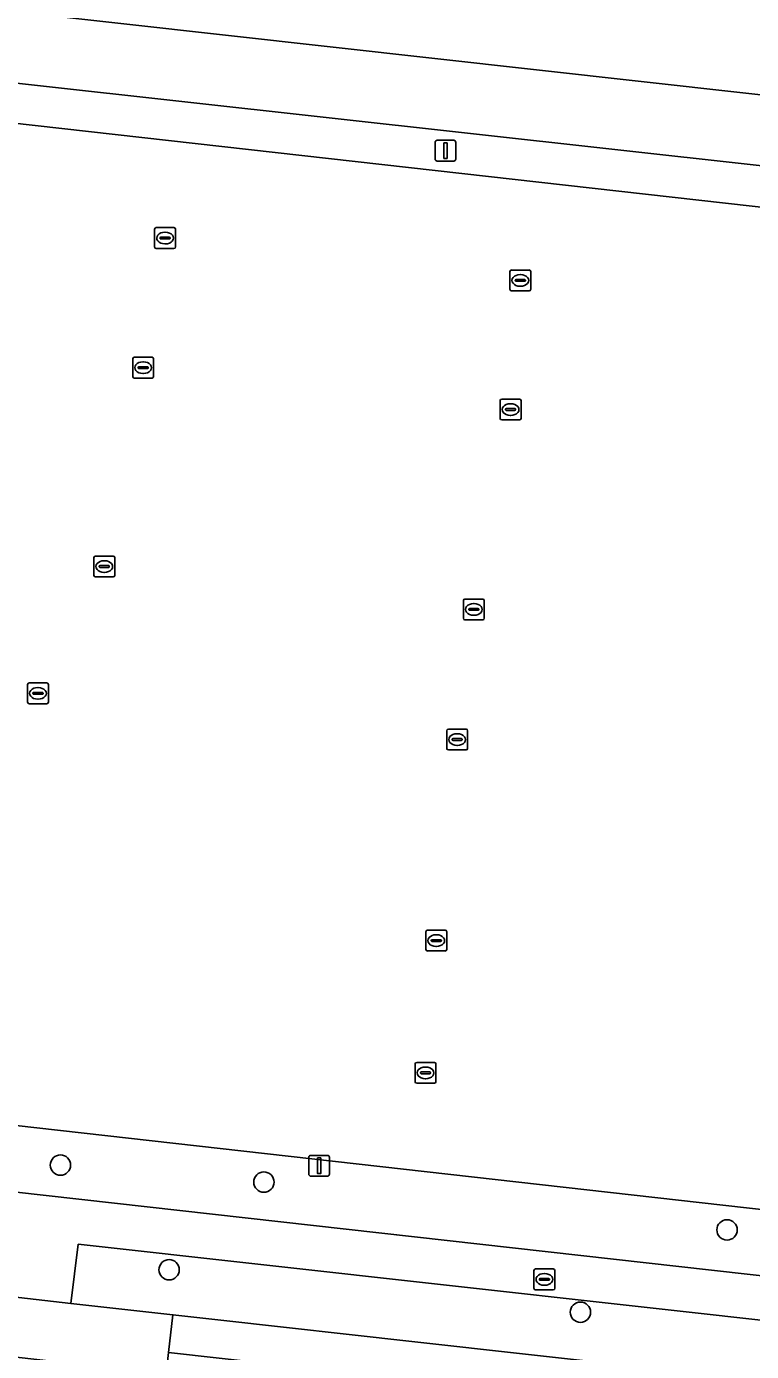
# Model space of a CAD drawing. Extents: x 162510 to 163918, y 388494 to 389774.
# Drawn here: x 162902.1 to 162937, y 388554.9 to 388618.5 of the extents above; entities that cross this region are included whole.
import ezdxf

# ---------------------------------------------------------------- set-up
doc = ezdxf.new("R2010")
doc.units = 0
for name, color, linetype in [('IMGEO_Boom', 7, 'Continuous'), ('IMGEO_Groenvoorziening', 7, 'Continuous'), ('IMGEO_Kolk', 7, 'Continuous'), ('IMGEO_Lichtmast', 7, 'Continuous'), ('IMGEO_Parkeervlak_gesloten', 7, 'Continuous'), ('IMGEO_Rijbaan_lokaal_gesloten', 7, 'Continuous'), ('IMGEO_Rijbaan_lokaal_open', 7, 'Continuous'), ('IMGEO_Rioolput', 7, 'Continuous'), ('IMGEO_Voetpad_open', 7, 'Continuous')]:
    doc.layers.add(name, color=color, linetype=linetype)

msp = doc.modelspace()

# ---------------------------------------------------------------- linework, layer by layer
at = {"layer": 'IMGEO_Boom'}
for centre in [(162903.767, 388563.884), (162913.54, 388563.068), (162935.784, 388560.77), (162908.987, 388558.859), (162928.743, 388556.82)]:
    msp.add_circle(centre, 0.489, dxfattribs=at)
at = {"layer": 'IMGEO_Groenvoorziening'}
for points in [[(162954.704, 388619.588), (162952.539, 388619.826), (162950.021, 388620.708), (162829.002, 388634.241), (162828.97, 388633.725), (162827.048, 388633.939), (162826.43, 388627.72), (162831.385, 388627.09), (162951.769, 388613.663), (162957.18, 388613.059), (162957.755, 388619.254)], [(162951.769, 388613.663), (162831.385, 388627.09), (162831.146, 388623.891), (162881.856, 388618.014), (162951.052, 388610.355)], [(162946.663, 388560.718), (162893.815, 388566.663), (162893.509, 388563.503), (162946.309, 388557.571)], [(162904.623, 388560.08), (162904.268, 388557.245), (162909.166, 388556.698), (162911.472, 388556.441), (162920.643, 388555.418), (162948.524, 388552.307), (162948.669, 388553.347), (162948.922, 388555.156)]]:
    msp.add_lwpolyline(points, close=True, dxfattribs=at)
for points in [[(162956.843, 388609.423), (162957.18, 388613.059), (162951.769, 388613.663), (162951.052, 388610.355), (162881.856, 388618.014), (162831.146, 388623.891), (162831.385, 388627.09), (162826.43, 388627.72), (162826.069, 388624.082), (162826.205, 388623.379)], [(162895.827, 388611.126), (162896.139, 388614.51), (162954.922, 388607.902)]]:
    msp.add_lwpolyline(points, dxfattribs=at)
at = {"layer": 'IMGEO_Kolk'}
for p, q in [((162908.291, 388607.966), (162908.291, 388608.818)), ((162908.366, 388608.892), (162909.218, 388608.892)), ((162909.292, 388608.818), (162909.292, 388607.966)), ((162908.55, 388608.386), (162908.55, 388608.398)), ((162908.988, 388608.349), (162908.59, 388608.349)), ((162908.593, 388608.435), (162908.991, 388608.435)), ((162908.779, 388608.672), (162908.804, 388608.672)), ((162909.034, 388608.398), (162909.034, 388608.386)), ((162909.218, 388607.892), (162908.366, 388607.892)), ((162908.802, 388608.112), (162908.777, 388608.112)), ((162925.43, 388606.858), (162926.282, 388606.858)), ((162925.355, 388605.932), (162925.355, 388606.784)), ((162925.614, 388606.352), (162925.614, 388606.364)), ((162926.052, 388606.315), (162925.654, 388606.315)), ((162925.657, 388606.401), (162926.055, 388606.401)), ((162925.843, 388606.638), (162925.868, 388606.638)), ((162926.098, 388606.364), (162926.098, 388606.352)), ((162926.356, 388606.784), (162926.356, 388605.932)), ((162926.282, 388605.858), (162925.43, 388605.858)), ((162925.866, 388606.078), (162925.841, 388606.078)), ((162907.24, 388601.744), (162907.24, 388602.596)), ((162907.315, 388602.67), (162908.167, 388602.67)), ((162907.728, 388602.45), (162907.753, 388602.45)), ((162908.241, 388602.596), (162908.241, 388601.744)), ((162907.499, 388602.164), (162907.499, 388602.176)), ((162907.937, 388602.127), (162907.539, 388602.127)), ((162907.542, 388602.213), (162907.94, 388602.213)), ((162907.751, 388601.89), (162907.726, 388601.89)), ((162907.983, 388602.176), (162907.983, 388602.164)), ((162908.167, 388601.67), (162907.315, 388601.67)), ((162924.888, 388599.734), (162924.888, 388600.586)), ((162924.963, 388600.66), (162925.815, 388600.66)), ((162925.889, 388600.586), (162925.889, 388599.734)), ((162925.147, 388600.154), (162925.147, 388600.166)), ((162925.585, 388600.117), (162925.187, 388600.117)), ((162925.19, 388600.203), (162925.588, 388600.203)), ((162925.399, 388599.88), (162925.374, 388599.88)), ((162925.376, 388600.44), (162925.401, 388600.44)), ((162925.631, 388600.166), (162925.631, 388600.154)), ((162925.815, 388599.66), (162924.963, 388599.66)), ((162905.372, 388592.196), (162905.372, 388593.048)), ((162905.447, 388593.122), (162906.299, 388593.122)), ((162905.86, 388592.902), (162905.885, 388592.902)), ((162906.373, 388593.048), (162906.373, 388592.196)), ((162905.631, 388592.616), (162905.631, 388592.628)), ((162906.069, 388592.579), (162905.671, 388592.579)), ((162905.674, 388592.665), (162906.072, 388592.665)), ((162905.883, 388592.342), (162905.858, 388592.342)), ((162906.115, 388592.628), (162906.115, 388592.616)), ((162906.299, 388592.122), (162905.447, 388592.122)), ((162923.121, 388590.136), (162923.121, 388590.988)), ((162923.196, 388591.062), (162924.048, 388591.062)), ((162924.122, 388590.988), (162924.122, 388590.136)), ((162923.38, 388590.556), (162923.38, 388590.568)), ((162923.818, 388590.519), (162923.42, 388590.519)), ((162923.423, 388590.605), (162923.821, 388590.605)), ((162923.609, 388590.842), (162923.634, 388590.842)), ((162923.864, 388590.568), (162923.864, 388590.556)), ((162924.048, 388590.062), (162923.196, 388590.062)), ((162923.632, 388590.282), (162923.607, 388590.282)), ((162902.188, 388586.106), (162902.188, 388586.958)), ((162902.263, 388587.032), (162903.115, 388587.032)), ((162902.447, 388586.526), (162902.447, 388586.538)), ((162902.885, 388586.489), (162902.487, 388586.489)), ((162902.49, 388586.575), (162902.888, 388586.575)), ((162902.676, 388586.812), (162902.701, 388586.812)), ((162902.931, 388586.538), (162902.931, 388586.526)), ((162903.189, 388586.958), (162903.189, 388586.106)), ((162903.115, 388586.032), (162902.263, 388586.032)), ((162902.699, 388586.252), (162902.674, 388586.252)), ((162922.324, 388583.888), (162922.324, 388584.74)), ((162922.399, 388584.814), (162923.251, 388584.814)), ((162922.812, 388584.594), (162922.837, 388584.594)), ((162923.325, 388584.74), (162923.325, 388583.888)), ((162922.583, 388584.308), (162922.583, 388584.32)), ((162923.021, 388584.271), (162922.623, 388584.271)), ((162922.626, 388584.357), (162923.024, 388584.357)), ((162922.835, 388584.034), (162922.81, 388584.034)), ((162923.067, 388584.32), (162923.067, 388584.308)), ((162923.251, 388583.814), (162922.399, 388583.814)), ((162921.319, 388574.237), (162921.319, 388575.089)), ((162921.394, 388575.163), (162922.246, 388575.163)), ((162922.32, 388575.089), (162922.32, 388574.237)), ((162921.578, 388574.657), (162921.578, 388574.669)), ((162922.016, 388574.62), (162921.618, 388574.62)), ((162921.621, 388574.706), (162922.019, 388574.706)), ((162921.807, 388574.943), (162921.832, 388574.943)), ((162922.062, 388574.669), (162922.062, 388574.657)), ((162922.246, 388574.163), (162921.394, 388574.163)), ((162921.83, 388574.383), (162921.805, 388574.383)), ((162920.802, 388567.886), (162920.802, 388568.738)), ((162920.877, 388568.812), (162921.729, 388568.812)), ((162921.803, 388568.738), (162921.803, 388567.886)), ((162921.061, 388568.306), (162921.061, 388568.318)), ((162921.499, 388568.269), (162921.101, 388568.269)), ((162921.104, 388568.355), (162921.502, 388568.355)), ((162921.29, 388568.592), (162921.315, 388568.592)), ((162921.545, 388568.318), (162921.545, 388568.306)), ((162921.729, 388567.812), (162920.877, 388567.812)), ((162921.313, 388568.032), (162921.288, 388568.032))]:
    msp.add_line(p, q, dxfattribs=at)
for points in [[(162908.291, 388607.966), (162908.291, 388608.818)], [(162908.366, 388608.892), (162909.218, 388608.892)], [(162909.292, 388608.818), (162909.292, 388607.966)], [(162909.218, 388607.892), (162908.366, 388607.892)], [(162925.43, 388606.858), (162926.282, 388606.858)], [(162925.355, 388605.932), (162925.355, 388606.784)], [(162926.356, 388606.784), (162926.356, 388605.932)], [(162926.282, 388605.858), (162925.43, 388605.858)], [(162907.24, 388601.744), (162907.24, 388602.596)], [(162907.315, 388602.67), (162908.167, 388602.67)], [(162908.241, 388602.596), (162908.241, 388601.744)], [(162908.167, 388601.67), (162907.315, 388601.67)], [(162924.888, 388599.734), (162924.888, 388600.586)], [(162924.963, 388600.66), (162925.815, 388600.66)], [(162925.889, 388600.586), (162925.889, 388599.734)], [(162925.815, 388599.66), (162924.963, 388599.66)], [(162905.372, 388592.196), (162905.372, 388593.048)], [(162905.447, 388593.122), (162906.299, 388593.122)], [(162906.373, 388593.048), (162906.373, 388592.196)], [(162906.299, 388592.122), (162905.447, 388592.122)], [(162923.121, 388590.136), (162923.121, 388590.988)], [(162923.196, 388591.062), (162924.048, 388591.062)], [(162924.122, 388590.988), (162924.122, 388590.136)], [(162924.048, 388590.062), (162923.196, 388590.062)], [(162902.188, 388586.106), (162902.188, 388586.958)], [(162902.263, 388587.032), (162903.115, 388587.032)], [(162903.189, 388586.958), (162903.189, 388586.106)], [(162903.115, 388586.032), (162902.263, 388586.032)], [(162922.324, 388583.888), (162922.324, 388584.74)], [(162922.399, 388584.814), (162923.251, 388584.814)], [(162923.325, 388584.74), (162923.325, 388583.888)], [(162923.251, 388583.814), (162922.399, 388583.814)], [(162921.319, 388574.237), (162921.319, 388575.089)], [(162921.394, 388575.163), (162922.246, 388575.163)], [(162922.32, 388575.089), (162922.32, 388574.237)], [(162922.246, 388574.163), (162921.394, 388574.163)], [(162920.802, 388567.886), (162920.802, 388568.738)], [(162920.877, 388568.812), (162921.729, 388568.812)], [(162921.803, 388568.738), (162921.803, 388567.886)], [(162921.729, 388567.812), (162920.877, 388567.812)]]:
    msp.add_lwpolyline(points, dxfattribs=at)
for centre, radius, start, end in [((162908.368, 388608.816), 0.0765, 91.55205, 178.44795), ((162908.368, 388608.816), 0.0765, 91.55205, 178.44795), ((162909.216, 388608.816), 0.0765, 1.55205, 88.44795), ((162909.216, 388608.816), 0.0765, 1.55205, 88.44795), ((162908.59, 388608.395), 0.0403, 85.87752, 175.75265), ((162908.587, 388608.385), 0.0366, 178.93798, 274.71019), ((162908.991, 388608.392), 0.043, 264.86636, 352.45326), ((162908.995, 388608.397), 0.0386, 1.73085, 96.63898), ((162908.368, 388607.968), 0.0765, 181.55205, 268.44795), ((162908.368, 388607.968), 0.0765, 181.55205, 268.44795), ((162909.216, 388607.968), 0.0765, 271.55205, 358.44795), ((162909.216, 388607.968), 0.0765, 271.55205, 358.44795), ((162925.432, 388606.782), 0.0765, 91.55205, 178.44795), ((162925.432, 388606.782), 0.0765, 91.55205, 178.44795), ((162926.28, 388606.782), 0.0765, 1.55205, 88.44795), ((162926.28, 388606.782), 0.0765, 1.55205, 88.44795), ((162925.654, 388606.361), 0.0403, 85.87752, 175.75265), ((162925.651, 388606.351), 0.0366, 178.93798, 274.71019), ((162926.055, 388606.358), 0.043, 264.86636, 352.45326), ((162926.059, 388606.363), 0.0386, 1.73085, 96.63898), ((162925.432, 388605.934), 0.0765, 181.55205, 268.44795), ((162925.432, 388605.934), 0.0765, 181.55205, 268.44795), ((162926.28, 388605.934), 0.0765, 271.55205, 358.44795), ((162926.28, 388605.934), 0.0765, 271.55205, 358.44795), ((162907.317, 388602.594), 0.0765, 91.55205, 178.44795), ((162907.317, 388602.594), 0.0765, 91.55205, 178.44795), ((162908.165, 388602.594), 0.0765, 1.55205, 88.44795), ((162908.165, 388602.594), 0.0765, 1.55205, 88.44795), ((162907.539, 388602.173), 0.0403, 85.87752, 175.75265), ((162907.536, 388602.163), 0.0366, 178.93798, 274.71019), ((162907.94, 388602.17), 0.043, 264.86636, 352.45326), ((162907.944, 388602.175), 0.0386, 1.73085, 96.63898), ((162907.317, 388601.746), 0.0765, 181.55205, 268.44795), ((162907.317, 388601.746), 0.0765, 181.55205, 268.44795), ((162908.165, 388601.746), 0.0765, 271.55205, 358.44795), ((162908.165, 388601.746), 0.0765, 271.55205, 358.44795), ((162924.965, 388600.584), 0.0765, 91.55205, 178.44795), ((162924.965, 388600.584), 0.0765, 91.55205, 178.44795), ((162925.813, 388600.584), 0.0765, 1.55205, 88.44795), ((162925.813, 388600.584), 0.0765, 1.55205, 88.44795), ((162925.187, 388600.163), 0.0403, 85.87752, 175.75265), ((162925.184, 388600.153), 0.0366, 178.93798, 274.71019), ((162925.588, 388600.16), 0.043, 264.86636, 352.45326), ((162925.592, 388600.165), 0.0386, 1.73085, 96.63898), ((162924.965, 388599.736), 0.0765, 181.55205, 268.44795), ((162924.965, 388599.736), 0.0765, 181.55205, 268.44795), ((162925.813, 388599.736), 0.0765, 271.55205, 358.44795), ((162925.813, 388599.736), 0.0765, 271.55205, 358.44795), ((162905.449, 388593.046), 0.0765, 91.55205, 178.44795), ((162905.449, 388593.046), 0.0765, 91.55205, 178.44795), ((162906.297, 388593.046), 0.0765, 1.55205, 88.44795), ((162906.297, 388593.046), 0.0765, 1.55205, 88.44795), ((162905.671, 388592.625), 0.0403, 85.87752, 175.75265), ((162905.668, 388592.615), 0.0366, 178.93798, 274.71019), ((162906.072, 388592.622), 0.043, 264.86636, 352.45326), ((162906.076, 388592.627), 0.0386, 1.73085, 96.63898), ((162905.449, 388592.198), 0.0765, 181.55205, 268.44795), ((162905.449, 388592.198), 0.0765, 181.55205, 268.44795), ((162906.297, 388592.198), 0.0765, 271.55205, 358.44795), ((162906.297, 388592.198), 0.0765, 271.55205, 358.44795), ((162923.198, 388590.986), 0.0765, 91.55205, 178.44795), ((162923.198, 388590.986), 0.0765, 91.55205, 178.44795), ((162924.046, 388590.986), 0.0765, 1.55205, 88.44795), ((162924.046, 388590.986), 0.0765, 1.55205, 88.44795), ((162923.42, 388590.565), 0.0403, 85.87752, 175.75265), ((162923.417, 388590.555), 0.0366, 178.93798, 274.71019), ((162923.821, 388590.562), 0.043, 264.86636, 352.45326), ((162923.825, 388590.567), 0.0386, 1.73085, 96.63898), ((162923.198, 388590.138), 0.0765, 181.55205, 268.44795), ((162923.198, 388590.138), 0.0765, 181.55205, 268.44795), ((162924.046, 388590.138), 0.0765, 271.55205, 358.44795), ((162924.046, 388590.138), 0.0765, 271.55205, 358.44795), ((162902.265, 388586.956), 0.0765, 91.55205, 178.44795), ((162902.265, 388586.956), 0.0765, 91.55205, 178.44795), ((162902.487, 388586.535), 0.0403, 85.87752, 175.75265), ((162902.484, 388586.525), 0.0366, 178.93798, 274.71019), ((162902.888, 388586.532), 0.043, 264.86636, 352.45326), ((162902.892, 388586.537), 0.0386, 1.73085, 96.63898), ((162903.113, 388586.956), 0.0765, 1.55205, 88.44795), ((162903.113, 388586.956), 0.0765, 1.55205, 88.44795), ((162902.265, 388586.108), 0.0765, 181.55205, 268.44795), ((162902.265, 388586.108), 0.0765, 181.55205, 268.44795), ((162903.113, 388586.108), 0.0765, 271.55205, 358.44795), ((162903.113, 388586.108), 0.0765, 271.55205, 358.44795), ((162922.401, 388584.738), 0.0765, 91.55205, 178.44795), ((162922.401, 388584.738), 0.0765, 91.55205, 178.44795), ((162923.249, 388584.738), 0.0765, 1.55205, 88.44795), ((162923.249, 388584.738), 0.0765, 1.55205, 88.44795), ((162922.623, 388584.317), 0.0403, 85.87752, 175.75265), ((162922.62, 388584.307), 0.0366, 178.93798, 274.71019), ((162923.024, 388584.314), 0.043, 264.86636, 352.45326), ((162923.028, 388584.319), 0.0386, 1.73085, 96.63898), ((162922.401, 388583.89), 0.0765, 181.55205, 268.44795), ((162922.401, 388583.89), 0.0765, 181.55205, 268.44795), ((162923.249, 388583.89), 0.0765, 271.55205, 358.44795), ((162923.249, 388583.89), 0.0765, 271.55205, 358.44795), ((162921.396, 388575.087), 0.0765, 91.55205, 178.44795), ((162921.396, 388575.087), 0.0765, 91.55205, 178.44795), ((162922.244, 388575.087), 0.0765, 1.55205, 88.44795), ((162922.244, 388575.087), 0.0765, 1.55205, 88.44795), ((162921.618, 388574.666), 0.0403, 85.87752, 175.75265), ((162921.615, 388574.656), 0.0366, 178.93798, 274.71019), ((162922.019, 388574.663), 0.043, 264.86636, 352.45326), ((162922.023, 388574.668), 0.0386, 1.73085, 96.63898), ((162921.396, 388574.239), 0.0765, 181.55205, 268.44795), ((162921.396, 388574.239), 0.0765, 181.55205, 268.44795), ((162922.244, 388574.239), 0.0765, 271.55205, 358.44795), ((162922.244, 388574.239), 0.0765, 271.55205, 358.44795), ((162920.879, 388568.736), 0.0765, 91.55205, 178.44795), ((162920.879, 388568.736), 0.0765, 91.55205, 178.44795), ((162921.727, 388568.736), 0.0765, 1.55205, 88.44795), ((162921.727, 388568.736), 0.0765, 1.55205, 88.44795), ((162921.101, 388568.315), 0.0403, 85.87752, 175.75265), ((162921.098, 388568.305), 0.0366, 178.93798, 274.71019), ((162921.502, 388568.312), 0.043, 264.86636, 352.45326), ((162921.506, 388568.317), 0.0386, 1.73085, 96.63898), ((162920.879, 388567.888), 0.0765, 181.55205, 268.44795), ((162920.879, 388567.888), 0.0765, 181.55205, 268.44795), ((162921.727, 388567.888), 0.0765, 271.55205, 358.44795), ((162921.727, 388567.888), 0.0765, 271.55205, 358.44795)]:
    msp.add_arc(centre, radius, start, end, dxfattribs=at)
for centre, major_axis, ratio, start_param, end_param in [((162908.778, 388608.392), (-0.387, 0.002), 0.722429, 4.712389, 7.853982), ((162908.803, 388608.392), (-0.39, 0.002), 0.717154, 1.570796, 4.712389), ((162925.842, 388606.358), (-0.387, 0.002), 0.722429, 4.712389, 7.853982), ((162925.867, 388606.358), (-0.39, 0.002), 0.717154, 1.570796, 4.712389), ((162907.727, 388602.17), (-0.387, 0.002), 0.722429, 4.712389, 7.853982), ((162907.752, 388602.17), (-0.39, 0.002), 0.717154, 1.570796, 4.712389), ((162925.375, 388600.16), (-0.387, 0.002), 0.722429, 4.712389, 7.853982), ((162925.4, 388600.16), (-0.39, 0.002), 0.717154, 1.570796, 4.712389), ((162905.859, 388592.622), (-0.387, 0.002), 0.722429, 4.712389, 7.853982), ((162905.884, 388592.622), (-0.39, 0.002), 0.717154, 1.570796, 4.712389), ((162923.608, 388590.562), (-0.387, 0.002), 0.722429, 4.712389, 7.853982), ((162923.633, 388590.562), (-0.39, 0.002), 0.717154, 1.570796, 4.712389), ((162902.675, 388586.532), (-0.387, 0.002), 0.722429, 4.712389, 7.853982), ((162902.7, 388586.532), (-0.39, 0.002), 0.717154, 1.570796, 4.712389), ((162922.811, 388584.314), (-0.387, 0.002), 0.722429, 4.712389, 7.853982), ((162922.836, 388584.314), (-0.39, 0.002), 0.717154, 1.570796, 4.712389), ((162921.806, 388574.663), (-0.387, 0.002), 0.722429, 4.712389, 7.853982), ((162921.831, 388574.663), (-0.39, 0.002), 0.717154, 1.570796, 4.712389), ((162921.289, 388568.312), (-0.387, 0.002), 0.722429, 4.712389, 7.853982), ((162921.314, 388568.312), (-0.39, 0.002), 0.717154, 1.570796, 4.712389)]:
    msp.add_ellipse(centre, major_axis=major_axis, ratio=ratio, start_param=start_param, end_param=end_param, dxfattribs=at)
at = {"layer": 'IMGEO_Lichtmast'}
for p, q in [((162921.764, 388612.187), (162921.764, 388612.987)), ((162921.764, 388612.987), (162921.764, 388612.187)), ((162921.864, 388613.087), (162922.654, 388613.087)), ((162922.654, 388613.087), (162921.864, 388613.087)), ((162922.754, 388612.987), (162922.754, 388612.187)), ((162922.754, 388612.187), (162922.754, 388612.987)), ((162922.654, 388612.087), (162921.864, 388612.087)), ((162921.864, 388612.087), (162922.654, 388612.087)), ((162915.696, 388563.451), (162915.696, 388564.251)), ((162915.696, 388564.251), (162915.696, 388563.451)), ((162915.796, 388564.351), (162916.586, 388564.351)), ((162916.586, 388564.351), (162915.796, 388564.351)), ((162916.686, 388564.251), (162916.686, 388563.451)), ((162916.686, 388563.451), (162916.686, 388564.251)), ((162916.586, 388563.351), (162915.796, 388563.351)), ((162915.796, 388563.351), (162916.586, 388563.351))]:
    msp.add_line(p, q, dxfattribs=at)
for points in [[(162922.184, 388612.962), (162922.334, 388612.962), (162922.334, 388612.212), (162922.184, 388612.212), (162922.184, 388612.962)], [(162916.116, 388564.226), (162916.266, 388564.226), (162916.266, 388563.476), (162916.116, 388563.476), (162916.116, 388564.226)]]:
    msp.add_lwpolyline(points, dxfattribs=at)
for centre, start, end in [((162921.864, 388612.987), 90, 180), ((162921.864, 388612.987), 90, 180), ((162922.654, 388612.987), 0, 90), ((162922.654, 388612.987), 360, 90), ((162921.864, 388612.187), 180, 270), ((162921.864, 388612.187), 180, 270), ((162922.654, 388612.187), 270, 0), ((162922.654, 388612.187), 270, 0), ((162915.796, 388564.251), 90, 180), ((162915.796, 388564.251), 90, 180), ((162916.586, 388564.251), 0, 90), ((162916.586, 388564.251), 360, 90), ((162915.796, 388563.451), 180, 270), ((162915.796, 388563.451), 180, 270), ((162916.586, 388563.451), 270, 0), ((162916.586, 388563.451), 270, 0)]:
    msp.add_arc(centre, 0.1, start, end, dxfattribs=at)
at = {"layer": 'IMGEO_Parkeervlak_gesloten'}
msp.add_lwpolyline([(162954.922, 388607.902), (162896.139, 388614.51), (162895.827, 388611.126), (162894.713, 388601.555), (162894.686, 388601.285), (162892.314, 388579.718), (162891.142, 388570.165), (162890.833, 388566.998), (162893.815, 388566.663), (162946.663, 388560.718), (162949.582, 388560.39), (162950.585, 388559.981)], dxfattribs=at)
at = {"layer": 'IMGEO_Rijbaan_lokaal_gesloten'}
msp.add_lwpolyline([(163040.394, 388542.064), (163014.91, 388544.896), (163006.017, 388545.884), (163000, 388546.554), (162996.98, 388546.89), (162987.228, 388547.98), (162964.782, 388550.488), (162957.098, 388551.346), (162948.524, 388552.307), (162920.643, 388555.418), (162911.472, 388556.441), (162909.166, 388556.698), (162908.963, 388554.88), (162948.321, 388550.488), (162948.369, 388550.483), (162964.579, 388548.669), (162987.025, 388546.161), (163014.762, 388543.071), (163031.566, 388541.204)], dxfattribs=at)
at = {"layer": 'IMGEO_Rijbaan_lokaal_open'}
msp.add_lwpolyline([(162908.848, 388553.848), (162908.963, 388554.88), (162909.166, 388556.698), (162904.268, 388557.245), (162901.359, 388557.569), (162898.977, 388557.835), (162898.774, 388556.016), (162898.661, 388555)], close=True, dxfattribs=at)
at = {"layer": 'IMGEO_Rioolput'}
for p, q in [((162926.511, 388557.97), (162926.511, 388558.822)), ((162926.586, 388558.896), (162927.438, 388558.896)), ((162926.999, 388558.676), (162927.024, 388558.676)), ((162927.512, 388558.822), (162927.512, 388557.97)), ((162927.438, 388557.896), (162926.586, 388557.896)), ((162926.77, 388558.39), (162926.77, 388558.402)), ((162927.208, 388558.353), (162926.81, 388558.353)), ((162926.813, 388558.439), (162927.211, 388558.439)), ((162927.022, 388558.116), (162926.997, 388558.116)), ((162927.254, 388558.402), (162927.254, 388558.39))]:
    msp.add_line(p, q, dxfattribs=at)
for points in [[(162926.511, 388557.97), (162926.511, 388558.822)], [(162926.586, 388558.896), (162927.438, 388558.896)], [(162927.512, 388558.822), (162927.512, 388557.97)], [(162927.438, 388557.896), (162926.586, 388557.896)]]:
    msp.add_lwpolyline(points, dxfattribs=at)
for centre, radius, start, end in [((162926.588, 388558.82), 0.0765, 91.55205, 178.44795), ((162926.588, 388558.82), 0.0765, 91.55205, 178.44795), ((162927.436, 388558.82), 0.0765, 1.55205, 88.44795), ((162927.436, 388558.82), 0.0765, 1.55205, 88.44795), ((162926.588, 388557.972), 0.0765, 181.55205, 268.44795), ((162926.588, 388557.972), 0.0765, 181.55205, 268.44795), ((162926.81, 388558.399), 0.0403, 85.87752, 175.75265), ((162926.807, 388558.389), 0.0366, 178.93798, 274.71019), ((162927.211, 388558.396), 0.043, 264.86636, 352.45326), ((162927.215, 388558.401), 0.0386, 1.73085, 96.63898), ((162927.436, 388557.972), 0.0765, 271.55205, 358.44795), ((162927.436, 388557.972), 0.0765, 271.55205, 358.44795)]:
    msp.add_arc(centre, radius, start, end, dxfattribs=at)
for centre, major_axis, ratio, start_param, end_param in [((162926.998, 388558.396), (-0.387, 0.002), 0.722429, 4.712389, 7.853982), ((162927.023, 388558.396), (-0.39, 0.002), 0.717154, 1.570796, 4.712389)]:
    msp.add_ellipse(centre, major_axis=major_axis, ratio=ratio, start_param=start_param, end_param=end_param, dxfattribs=at)
at = {"layer": 'IMGEO_Voetpad_open'}
msp.add_lwpolyline([(162901.359, 388557.569), (162904.268, 388557.245), (162904.623, 388560.08), (162948.922, 388555.156), (162949.786, 388555.086), (162951.278, 388557.013), (162946.309, 388557.571), (162893.509, 388563.503)], dxfattribs=at)

doc.saveas('drawing.dxf')
